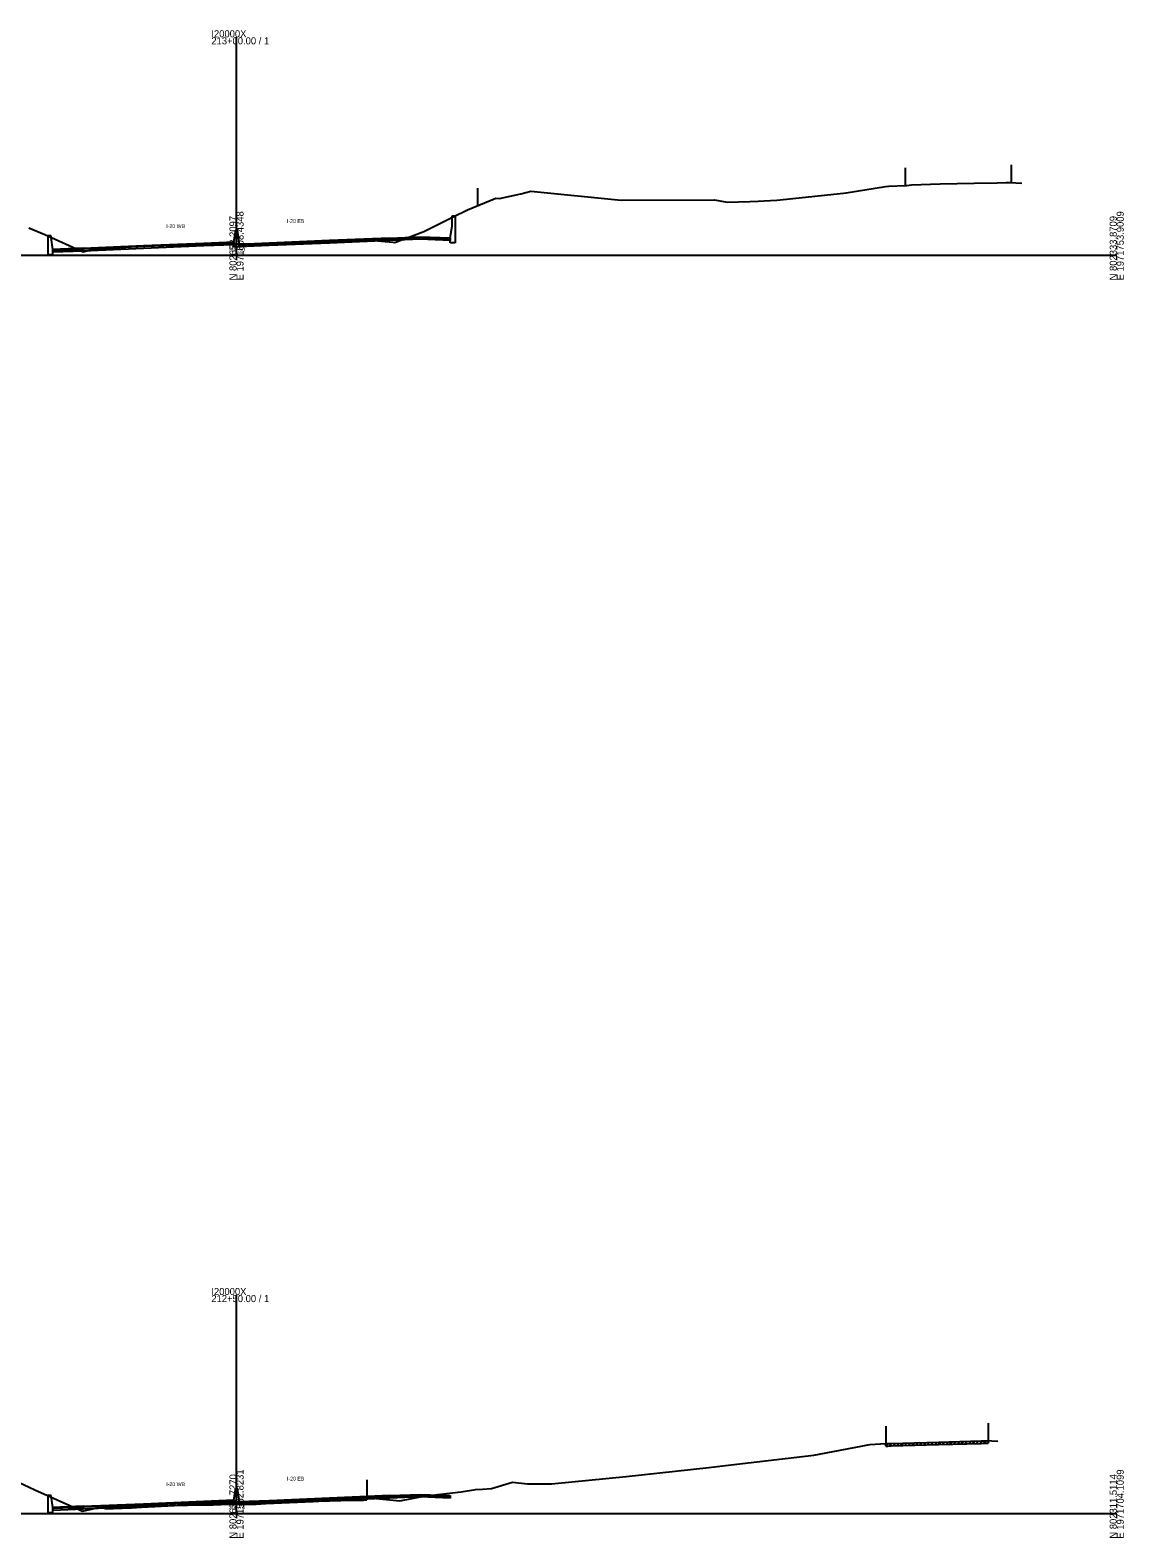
# Model space of a CAD drawing. Extents: x -4026 to 9638, y -10 to 19609.
# Drawn here: x 6268 to 6703, y 13990 to 14589 of the extents above; entities that cross this region are included whole.
import ezdxf

# ---------------------------------------------------------------- set-up
doc = ezdxf.new("R2010")
doc.units = 0
for name, color, linetype in [('RD_EX_Road', 7, 'Continuous'), ('RD_GPK_XS_Cell', 7, 'Continuous'), ('RD_PD_Final_TrvlWay', 7, 'Continuous'), ('RD_TX_Misc1', 7, 'Continuous'), ('RD_XS_Base', 7, 'Continuous'), ('RD_XS_ExGround', 7, 'Continuous'), ('RD_XS_ExPaveRet', 7, 'Continuous'), ('RD_XS_MedBWall', 7, 'Continuous'), ('RD_XS_Pave', 7, 'Continuous'), ('RD_XS_PaveOvlay', 7, 'Continuous'), ('RD_XS_TX_Elev_EX', 7, 'Continuous')]:
    doc.layers.add(name, color=color, linetype=linetype)

msp = doc.modelspace()

# ---------------------------------------------------------------- linework, layer by layer
at = {"layer": 'RD_EX_Road'}
for p, q in [((6658.03, 14535.87), (6658.03, 14528.87)), ((6615.89, 14534.75), (6615.89, 14527.75)), ((6608.13, 14034.74), (6608.13, 14027.74)), ((6648.9, 14035.93), (6648.9, 14028.93)), ((6401.77, 14013.38), (6401.77, 14006.38))]:
    msp.add_line(p, q, dxfattribs=at)
at = {"layer": 'RD_GPK_XS_Cell'}
for p, q in [((6350, 14500), (6350, 14586.61)), ((6000, 14500), (6350, 14500)), ((6350, 14500), (6700, 14500)), ((6350, 14000), (6350, 14086.79)), ((6000, 14000), (6350, 14000)), ((6350, 14000), (6700, 14000))]:
    msp.add_line(p, q, dxfattribs=at)
at = {"layer": 'RD_PD_Final_TrvlWay'}
msp.add_line((6445.78, 14526.62), (6445.78, 14519.62), dxfattribs=at)
at = {"layer": 'RD_XS_Base'}
for points in [[(6363, 14504.49), (6387, 14505.5), (6411, 14506.51)], [(6411, 14505.84), (6387, 14504.83), (6363, 14503.82)], [(6411, 14506.51), (6423, 14507.01)], [(6411, 14505.84), (6411, 14506.51)], [(6423, 14506.34), (6411, 14505.84)], [(6423, 14507.01), (6423, 14506.34)], [(6423, 14507.01), (6435, 14506.53)], [(6423, 14506.34), (6423, 14507.01)], [(6435, 14505.86), (6423, 14506.34)], [(6435, 14506.53), (6435, 14505.86)], [(6289, 14502.46), (6277, 14501.98)], [(6277, 14501.98), (6277, 14501.31)], [(6277, 14501.31), (6289, 14501.79)], [(6337, 14504.48), (6313, 14503.48), (6289, 14502.46)], [(6289, 14501.79), (6313, 14502.81), (6337, 14503.81)], [(6289, 14502.46), (6289, 14501.79)], [(6289, 14502.46), (6289, 14502.46), (6289, 14501.79), (6289, 14501.79)], [(6349, 14504.99), (6337, 14504.48)], [(6337, 14503.81), (6337, 14504.48)], [(6337, 14503.81), (6349, 14504.32)], [(6349, 14504.32), (6349, 14504.99)], [(6351, 14504), (6363, 14504.49)], [(6351, 14503.33), (6351, 14504)], [(6363, 14503.82), (6351, 14503.33)], [(6363, 14503.82), (6363, 14504.49)], [(6289, 14002.52), (6277, 14002.04)], [(6277, 14002.04), (6277, 14001.37)], [(6337, 14004.54), (6313, 14003.54), (6289, 14002.52)], [(6289, 14001.85), (6313, 14002.87), (6337, 14003.87)], [(6289, 14002.52), (6289, 14001.85)], [(6289, 14002.52), (6289, 14002.52), (6289, 14001.85), (6289, 14001.85)], [(6349, 14005.05), (6337, 14004.54)], [(6337, 14003.87), (6337, 14004.54)], [(6337, 14003.87), (6349, 14004.38)], [(6349, 14004.38), (6349, 14005.05)], [(6351, 14004.24), (6363, 14004.74)], [(6351, 14003.57), (6351, 14004.24)], [(6363, 14004.07), (6351, 14003.57)], [(6363, 14004.74), (6387, 14005.75), (6411, 14006.75)], [(6411, 14006.08), (6387, 14005.08), (6363, 14004.07)], [(6363, 14004.07), (6363, 14004.74)], [(6411, 14006.75), (6423, 14007.26)], [(6411, 14006.08), (6411, 14006.75)], [(6423, 14006.59), (6411, 14006.08)], [(6423, 14007.26), (6423, 14006.59)], [(6423, 14007.25), (6435, 14006.77)], [(6423, 14006.58), (6423, 14007.25)], [(6435, 14006.1), (6423, 14006.58)], [(6435, 14006.77), (6435, 14006.1)], [(6277, 14001.37), (6289, 14001.85)]]:
    msp.add_lwpolyline(points, dxfattribs=at)
at = {"layer": 'RD_XS_ExGround'}
for points in [[(6267.36, 14510.92), (6273.79, 14508.19), (6288.98, 14501.38), (6290.53, 14501.73), (6297.11, 14502.77), (6299.51, 14502.87), (6308.12, 14503.32), (6313.52, 14503.58), (6324.94, 14503.99), (6331.89, 14504.13), (6342.35, 14504.3), (6345.6, 14504.4), (6348.25, 14504.51), (6350, 14504.5), (6351.33, 14504.5), (6353.45, 14504.49), (6355.62, 14504.5), (6357.7, 14504.51), (6375.34, 14505.28), (6380.35, 14505.46), (6389.38, 14505.74), (6391.77, 14505.81), (6400.27, 14506.1), (6401.71, 14506.13), (6412.17, 14505.14), (6412.96, 14505.1), (6424.52, 14509.45), (6436.17, 14515.28), (6441.89, 14517.98), (6453.09, 14522.7), (6454.55, 14522.57), (6463.11, 14524.35), (6466.99, 14525.52), (6503.01, 14521.84), (6540.1, 14522.01), (6545.08, 14521.15), (6554.16, 14521.4), (6557.48, 14521.43), (6559.86, 14521.58), (6564.85, 14521.9), (6591.34, 14524.7), (6592.38, 14524.82), (6608.06, 14527.27), (6609.37, 14527.51), (6615.89, 14527.75), (6616.57, 14527.78), (6618.44, 14527.95), (6629.81, 14528.32), (6643.32, 14528.66), (6652.41, 14528.79), (6656.04, 14528.85), (6656.69, 14528.85), (6658.03, 14528.87), (6659.92, 14528.76), (6662.23, 14528.62)], [(6235.83, 14025.28), (6269.76, 14009.42), (6288.78, 14000.88), (6296.93, 14002.7), (6297.71, 14002.83), (6307.92, 14003.26), (6308.23, 14003.28), (6312.25, 14003.47), (6325.4, 14004.12), (6330.48, 14004.23), (6340.72, 14004.46), (6342.65, 14004.51), (6343.77, 14004.55), (6348.39, 14004.75), (6350, 14004.74), (6352.52, 14004.73), (6353.46, 14004.71), (6356.53, 14004.72), (6357.79, 14004.71), (6361.72, 14004.91), (6380.54, 14005.77), (6382.68, 14005.85), (6391.53, 14006.14), (6400.55, 14006.34), (6401.77, 14006.38), (6402.88, 14006.27), (6414.99, 14004.99), (6424.54, 14006.9), (6426.36, 14007.01), (6430.09, 14007.53), (6439.28, 14008.59), (6444.99, 14009.52), (6447.76, 14009.71), (6451.4, 14009.86), (6459.81, 14012.37), (6465.66, 14011.75), (6475.23, 14011.77), (6504.9, 14014.72), (6537.82, 14018.29), (6546.72, 14019.37), (6579.57, 14023.13), (6598.43, 14026.79), (6600.97, 14027.31), (6601.82, 14027.35), (6608.13, 14027.74), (6609.03, 14027.8), (6610.32, 14027.86), (6629.18, 14028.36), (6646.15, 14028.84), (6647.63, 14028.88), (6648.9, 14028.93), (6650.31, 14028.85), (6652.67, 14028.77)]]:
    msp.add_lwpolyline(points, dxfattribs=at)
at = {"layer": 'RD_XS_ExPaveRet'}
for p, q in [((6608.13, 14026.74), (6609.19, 14027.81)), ((6608.13, 14026.74), (6608.13, 14027.74)), ((6608.13, 14026.74), (6609.03, 14026.8)), ((6609.03, 14026.8), (6610.32, 14026.86)), ((6609.63, 14026.83), (6610.67, 14027.87)), ((6610.32, 14026.86), (6629.18, 14027.36)), ((6611.13, 14026.88), (6612.16, 14027.91)), ((6612.63, 14026.92), (6613.66, 14027.95)), ((6614.13, 14026.96), (6615.16, 14027.99)), ((6615.63, 14027), (6616.66, 14028.03)), ((6617.13, 14027.04), (6618.16, 14028.07)), ((6618.63, 14027.08), (6619.66, 14028.11)), ((6620.13, 14027.12), (6621.16, 14028.15)), ((6621.63, 14027.16), (6622.66, 14028.19)), ((6623.13, 14027.2), (6624.16, 14028.23)), ((6624.63, 14027.24), (6625.66, 14028.27)), ((6626.13, 14027.28), (6627.16, 14028.31)), ((6627.63, 14027.32), (6628.66, 14028.35)), ((6629.13, 14027.36), (6630.16, 14028.39)), ((6629.18, 14027.36), (6646.15, 14027.84)), ((6630.63, 14027.4), (6631.66, 14028.43)), ((6632.13, 14027.44), (6633.16, 14028.47)), ((6633.63, 14027.49), (6634.66, 14028.52)), ((6635.13, 14027.53), (6636.16, 14028.56)), ((6636.63, 14027.57), (6637.66, 14028.6)), ((6638.13, 14027.61), (6639.16, 14028.64)), ((6639.63, 14027.66), (6640.66, 14028.69)), ((6641.13, 14027.7), (6642.16, 14028.73)), ((6642.63, 14027.74), (6643.66, 14028.77)), ((6644.13, 14027.78), (6645.16, 14028.81)), ((6645.63, 14027.83), (6646.66, 14028.86)), ((6646.15, 14027.84), (6647.63, 14027.88)), ((6647.13, 14027.87), (6648.16, 14028.9)), ((6647.63, 14027.88), (6648.9, 14027.93)), ((6648.9, 14028.93), (6648.9, 14027.93)), ((6297.71, 14001.83), (6298.75, 14002.87)), ((6297.71, 14001.83), (6297.71, 14002.83)), ((6297.71, 14001.83), (6307.92, 14002.26)), ((6299.21, 14001.89), (6300.25, 14002.94)), ((6300.71, 14001.95), (6301.75, 14003)), ((6302.21, 14002.02), (6303.25, 14003.06)), ((6303.71, 14002.08), (6304.75, 14003.13)), ((6305.21, 14002.15), (6306.25, 14003.19)), ((6306.71, 14002.21), (6307.75, 14003.25)), ((6307.92, 14002.26), (6308.23, 14002.28)), ((6308.21, 14002.28), (6309.26, 14003.33)), ((6308.23, 14002.28), (6312.25, 14002.47)), ((6309.71, 14002.35), (6310.76, 14003.4)), ((6311.21, 14002.42), (6312.26, 14003.47)), ((6312.25, 14002.47), (6325.4, 14003.12)), ((6312.71, 14002.49), (6313.76, 14003.55)), ((6314.21, 14002.57), (6315.26, 14003.62)), ((6315.71, 14002.64), (6316.76, 14003.69)), ((6317.21, 14002.72), (6318.26, 14003.77)), ((6318.71, 14002.79), (6319.76, 14003.84)), ((6320.21, 14002.87), (6321.26, 14003.92)), ((6321.71, 14002.94), (6322.76, 14003.99)), ((6323.21, 14003.01), (6324.26, 14004.07)), ((6324.71, 14003.09), (6325.75, 14004.13)), ((6325.4, 14003.12), (6330.48, 14003.23)), ((6326.21, 14003.14), (6327.23, 14004.16)), ((6327.71, 14003.17), (6328.73, 14004.19)), ((6329.21, 14003.2), (6330.23, 14004.22)), ((6330.48, 14003.23), (6340.72, 14003.46)), ((6330.71, 14003.23), (6331.73, 14004.25)), ((6332.21, 14003.27), (6333.23, 14004.29)), ((6333.71, 14003.3), (6334.73, 14004.32)), ((6335.21, 14003.33), (6336.23, 14004.36)), ((6336.71, 14003.37), (6337.73, 14004.39)), ((6338.21, 14003.4), (6339.23, 14004.42)), ((6339.71, 14003.43), (6340.73, 14004.46)), ((6340.72, 14003.46), (6342.65, 14003.51)), ((6341.21, 14003.47), (6342.23, 14004.49)), ((6342.65, 14003.51), (6343.77, 14003.55)), ((6342.71, 14003.51), (6343.75, 14004.55)), ((6343.77, 14003.55), (6348.39, 14003.75)), ((6344.21, 14003.57), (6345.25, 14004.61)), ((6345.71, 14003.63), (6346.75, 14004.68)), ((6347.21, 14003.7), (6348.25, 14004.75)), ((6348.39, 14003.75), (6350, 14003.74)), ((6348.71, 14003.75), (6349.7, 14004.74)), ((6350, 14003.74), (6352.52, 14003.73)), ((6350.21, 14003.74), (6351.2, 14004.73)), ((6351.71, 14003.73), (6352.7, 14004.72)), ((6352.52, 14003.73), (6353.46, 14003.71)), ((6353.21, 14003.71), (6354.21, 14004.71)), ((6353.46, 14003.71), (6356.53, 14003.72)), ((6354.71, 14003.71), (6355.71, 14004.72)), ((6356.21, 14003.72), (6357.2, 14004.72)), ((6356.53, 14003.72), (6357.79, 14003.71)), ((6357.71, 14003.71), (6358.75, 14004.76)), ((6357.79, 14003.71), (6361.72, 14003.91)), ((6359.21, 14003.78), (6360.26, 14004.84)), ((6360.71, 14003.86), (6361.76, 14004.91)), ((6361.72, 14003.91), (6380.54, 14004.77)), ((6362.21, 14003.93), (6363.25, 14004.98)), ((6363.71, 14004), (6364.75, 14005.05)), ((6365.21, 14004.07), (6366.25, 14005.12)), ((6366.71, 14004.14), (6367.75, 14005.18)), ((6368.21, 14004.2), (6369.25, 14005.25)), ((6369.71, 14004.27), (6370.75, 14005.32)), ((6371.21, 14004.34), (6372.25, 14005.39)), ((6372.71, 14004.41), (6373.75, 14005.46)), ((6374.21, 14004.48), (6375.25, 14005.53)), ((6375.71, 14004.55), (6376.75, 14005.6)), ((6377.21, 14004.62), (6378.25, 14005.66)), ((6378.71, 14004.68), (6379.75, 14005.73)), ((6380.21, 14004.75), (6381.25, 14005.8)), ((6380.54, 14004.77), (6382.68, 14004.85)), ((6381.71, 14004.81), (6382.75, 14005.85)), ((6382.68, 14004.85), (6391.53, 14005.14)), ((6383.21, 14004.87), (6384.24, 14005.9)), ((6384.71, 14004.92), (6385.74, 14005.95)), ((6386.21, 14004.97), (6387.24, 14006)), ((6387.71, 14005.02), (6388.74, 14006.05)), ((6389.21, 14005.07), (6390.24, 14006.1)), ((6390.71, 14005.12), (6391.74, 14006.15)), ((6391.53, 14005.14), (6400.55, 14005.34)), ((6392.21, 14005.16), (6393.23, 14006.18)), ((6393.71, 14005.19), (6394.73, 14006.21)), ((6395.21, 14005.22), (6396.23, 14006.25)), ((6396.71, 14005.26), (6397.73, 14006.28)), ((6398.21, 14005.29), (6399.23, 14006.31)), ((6399.71, 14005.32), (6400.73, 14006.35)), ((6400.55, 14005.34), (6401.77, 14005.38)), ((6401.77, 14006.38), (6401.77, 14005.38))]:
    msp.add_line(p, q, dxfattribs=at)
at = {"layer": 'RD_XS_MedBWall'}
for points in [[(6435, 14506.87), (6435.75, 14511.54)], [(6435.75, 14511.54), (6435.75, 14515.67)], [(6435.75, 14515.67), (6437, 14515.67)], [(6437, 14515.67), (6437, 14504.87)], [(6276.25, 14507.65), (6275, 14507.65)], [(6275, 14507.65), (6275, 14500.32)], [(6276.25, 14506.99), (6276.25, 14507.65)], [(6277, 14502.32), (6276.25, 14506.99)], [(6349, 14505.32), (6349.75, 14509.99)], [(6349, 14503.33), (6349, 14504.99), (6349, 14505.32)], [(6349.75, 14509.99), (6350.25, 14509.99), (6351, 14504.33)], [(6435, 14504.87), (6435, 14506.87)], [(6275, 14500.32), (6277, 14500.32)], [(6277, 14500.32), (6277, 14502.32)], [(6351, 14503.33), (6349, 14503.33)], [(6351, 14504.33), (6351, 14504), (6351, 14503.33)], [(6437, 14504.87), (6435, 14504.87)], [(6349, 14005.38), (6349.75, 14010.05)], [(6349.75, 14010.05), (6350.25, 14010.05), (6351, 14004.57)], [(6276.25, 14007.07), (6275, 14007.07)], [(6275, 14007.07), (6275, 14000.38)], [(6276.25, 14007.05), (6276.25, 14007.07)], [(6277, 14002.38), (6276.25, 14007.05)], [(6277, 14000.38), (6277, 14002.38)], [(6349, 14003.57), (6349, 14005.05), (6349, 14005.38)], [(6351, 14003.57), (6349, 14003.57)], [(6351, 14004.57), (6351, 14004.24), (6351, 14003.57)], [(6275, 14000.38), (6277, 14000.38)]]:
    msp.add_lwpolyline(points, dxfattribs=at)
at = {"layer": 'RD_XS_Pave'}
for points in [[(6411, 14506.68), (6387, 14505.67), (6363, 14504.66)], [(6363, 14504.49), (6387, 14505.5), (6411, 14506.51)], [(6411, 14506.68), (6423, 14507.18)], [(6423, 14507.01), (6411, 14506.51)], [(6411, 14506.51), (6411, 14506.68)], [(6423, 14507.18), (6423, 14507.01)], [(6423, 14507.18), (6435, 14506.7)], [(6423, 14507.01), (6423, 14507.18)], [(6435, 14506.53), (6423, 14507.01)], [(6435, 14506.7), (6435, 14506.53)], [(6289, 14502.63), (6277, 14502.15)], [(6277, 14501.98), (6289, 14502.46)], [(6277, 14502.15), (6277, 14501.98)], [(6289, 14502.63), (6313, 14503.64), (6337, 14504.65)], [(6337, 14504.48), (6313, 14503.48), (6289, 14502.46)], [(6289, 14502.63), (6289, 14502.63), (6289, 14502.46), (6289, 14502.46)], [(6289, 14502.46), (6289, 14502.63)], [(6337, 14504.65), (6349, 14505.16)], [(6349, 14504.99), (6337, 14504.48)], [(6337, 14504.48), (6337, 14504.65)], [(6349, 14505.16), (6349, 14504.99)], [(6363, 14504.66), (6351, 14504.17)], [(6351, 14504), (6363, 14504.49)], [(6351, 14504.17), (6351, 14504)], [(6363, 14504.66), (6363, 14504.49)], [(6289, 14002.69), (6277, 14002.21)], [(6277, 14002.04), (6289, 14002.52)], [(6277, 14002.21), (6277, 14002.04)], [(6289, 14002.69), (6313, 14003.7), (6337, 14004.71)], [(6337, 14004.54), (6313, 14003.54), (6289, 14002.52)], [(6289, 14002.69), (6289, 14002.69), (6289, 14002.52), (6289, 14002.52)], [(6289, 14002.52), (6289, 14002.69)], [(6337, 14004.71), (6349, 14005.22)], [(6349, 14005.05), (6337, 14004.54)], [(6337, 14004.54), (6337, 14004.71)], [(6349, 14005.22), (6349, 14005.05)], [(6363, 14004.91), (6351, 14004.41)], [(6351, 14004.24), (6363, 14004.74)], [(6351, 14004.41), (6351, 14004.24)], [(6411, 14006.92), (6387, 14005.91), (6363, 14004.91)], [(6363, 14004.74), (6387, 14005.75), (6411, 14006.75)], [(6363, 14004.91), (6363, 14004.74)], [(6411, 14006.92), (6423, 14007.43)], [(6423, 14007.26), (6411, 14006.75)], [(6411, 14006.75), (6411, 14006.92)], [(6423, 14007.43), (6423, 14007.26)], [(6423, 14007.42), (6435, 14006.94)], [(6423, 14007.25), (6423, 14007.42)], [(6435, 14006.77), (6423, 14007.25)], [(6435, 14006.94), (6435, 14006.77)]]:
    msp.add_lwpolyline(points, dxfattribs=at)
at = {"layer": 'RD_XS_PaveOvlay'}
for points in [[(6337, 14504.82), (6349, 14505.32)], [(6349, 14505.32), (6349, 14505.16)], [(6411, 14506.85), (6387, 14505.84), (6363, 14504.83)], [(6363, 14504.66), (6387, 14505.67), (6411, 14506.68)], [(6411, 14506.85), (6423, 14507.35)], [(6423, 14507.18), (6411, 14506.68)], [(6411, 14506.68), (6411, 14506.85)], [(6423, 14507.35), (6435, 14506.87)], [(6423, 14507.18), (6423, 14507.35)], [(6423, 14507.35), (6423, 14507.18)], [(6435, 14506.7), (6423, 14507.18)], [(6435, 14506.87), (6435, 14506.7)], [(6289, 14502.8), (6277, 14502.32)], [(6277, 14502.15), (6289, 14502.63)], [(6277, 14502.32), (6277, 14502.15)], [(6289, 14502.8), (6313, 14503.81), (6337, 14504.82)], [(6337, 14504.65), (6313, 14503.64), (6289, 14502.63)], [(6289, 14502.63), (6289, 14502.8)], [(6289, 14502.8), (6289, 14502.8), (6289, 14502.63), (6289, 14502.63)], [(6349, 14505.16), (6337, 14504.65)], [(6337, 14504.82), (6337, 14504.65)], [(6363, 14504.83), (6351, 14504.33)], [(6351, 14504.17), (6363, 14504.66)], [(6351, 14504.33), (6351, 14504.17)], [(6363, 14504.83), (6363, 14504.66)], [(6289, 14002.86), (6277, 14002.38)], [(6277, 14002.21), (6289, 14002.69)], [(6277, 14002.38), (6277, 14002.21)], [(6289, 14002.86), (6313, 14003.87), (6337, 14004.88)], [(6337, 14004.71), (6313, 14003.7), (6289, 14002.69)], [(6289, 14002.69), (6289, 14002.86)], [(6289, 14002.86), (6289, 14002.86), (6289, 14002.69), (6289, 14002.69)], [(6337, 14004.88), (6349, 14005.38)], [(6349, 14005.22), (6337, 14004.71)], [(6337, 14004.88), (6337, 14004.71)], [(6349, 14005.38), (6349, 14005.22)], [(6363, 14005.07), (6351, 14004.57)], [(6351, 14004.41), (6363, 14004.91)], [(6351, 14004.57), (6351, 14004.41)], [(6411, 14007.09), (6387, 14006.08), (6363, 14005.07)], [(6363, 14004.91), (6387, 14005.91), (6411, 14006.92)], [(6363, 14005.07), (6363, 14004.91)], [(6411, 14007.09), (6423, 14007.59)], [(6423, 14007.43), (6411, 14006.92)], [(6411, 14006.92), (6411, 14007.09)], [(6423, 14007.59), (6435, 14007.11)], [(6423, 14007.42), (6423, 14007.59)], [(6423, 14007.59), (6423, 14007.43)], [(6435, 14006.94), (6423, 14007.42)], [(6435, 14007.11), (6435, 14006.94)]]:
    msp.add_lwpolyline(points, dxfattribs=at)

# ---------------------------------------------------------------- texts
at = {"layer": 'RD_GPK_XS_Cell'}
for s, p in [('I20000X', (6340, 14586.61)), ('213+00.00 / 1', (6340, 14583.81)), ('212+50.00 / 1', (6340, 14083.99)), ('I20000X', (6340, 14086.79))]:
    msp.add_text(s, height=2.8, dxfattribs=at).set_placement(p)
for s, p in [('E 1971608.4348', (6352.8, 14490)), ('E 1971753.9009', (6702.8, 14490)), ('N 802652.2097', (6350, 14490)), ('N 802333.8709', (6700, 14490)), ('N 802631.7270', (6350, 13990)), ('E 1971562.8231', (6352.8, 13990)), ('N 802311.5114', (6700, 13990)), ('E 1971704.1099', (6702.8, 13990))]:
    msp.add_text(s, height=2.8, rotation=90, dxfattribs=at).set_placement(p)
at = {"layer": 'RD_TX_Misc1'}
for s, p in [('I-20 WB', (6322.06, 14510.81)), ('I-20 EB', (6370.06, 14512.84)), ('I-20 EB', (6370.06, 14013.08)), ('I-20 WB', (6322.06, 14010.87))]:
    msp.add_text(s, height=1.5, dxfattribs=at).set_placement(p)
at = {"layer": 'RD_XS_TX_Elev_EX'}
for s, p in [('307.50', (6347.1, 14501.5)), ('306.74', (6346.98, 14001.74))]:
    msp.add_text(s, height=1.5, dxfattribs=at).set_placement(p)

doc.saveas('drawing.dxf')
